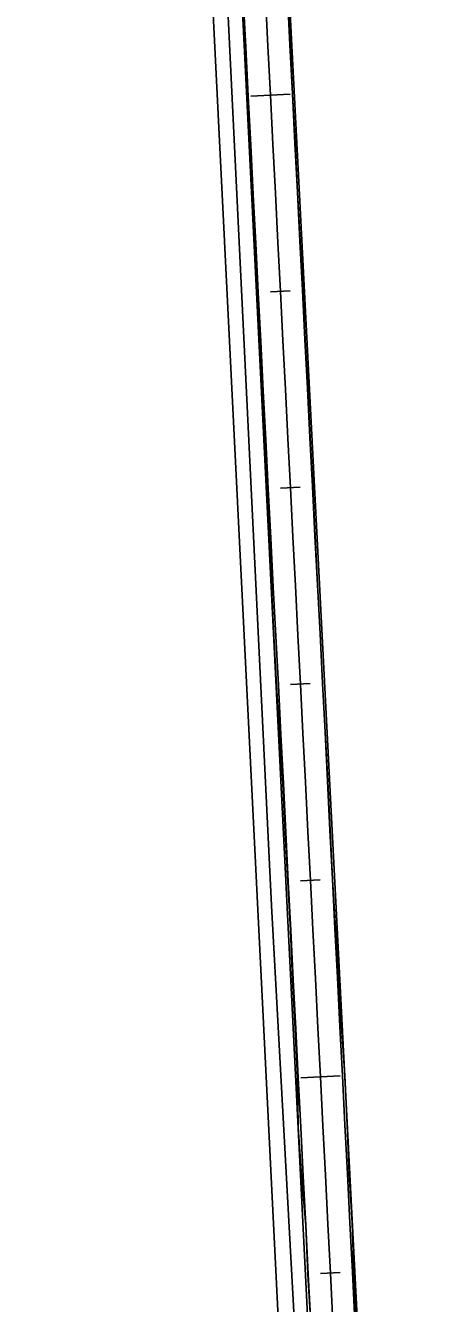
# Model space of a CAD drawing. Extents: x -636600 to -628587, y -1090963 to -1085869.
# Drawn here: x -634452.2 to -634408.9, y -1089381.2 to -1089251.2 of the extents above; entities that cross this region are included whole.
import ezdxf

# ---------------------------------------------------------------- set-up
doc = ezdxf.new("R2010")
doc.units = 0
for name, color, linetype in [('01_PARCELY_NÁVRH_PC', 7, 'Continuous'), ('06_ÚSES_IP_NAVRH', 7, 'Continuous'), ('HEKTOMETRY100', 7, 'Continuous'), ('HEKTOMETRY20', 7, 'Continuous'), ('situace_osa', 7, 'Continuous'), ('situace_těleso', 7, 'Continuous'), ('situace_vozovka', 7, 'Continuous')]:
    doc.layers.add(name, color=color, linetype=linetype)

msp = doc.modelspace()

# ---------------------------------------------------------------- linework, layer by layer
at = {"layer": '01_PARCELY_NÁVRH_PC'}
for points in [[(-634436.53, -1089180.64), (-634425.32, -1089405.74), (-634423.29, -1089436.63), (-634420.82, -1089446.72), (-634419.79, -1089445.18), (-634419.18, -1089440.8), (-634420.31, -1089436.17), (-634422.32, -1089405.57), (-634433.54, -1089180.36)], [(-634428.57, -1089185.24), (-634416.11, -1089427.46), (-634412.19, -1089446.92), (-634408.93, -1089452.05), (-634410.77, -1089451.95), (-634415.6, -1089452.4), (-634426.16, -1089451.16), (-634422.33, -1089448.96), (-634419.79, -1089445.18), (-634419.18, -1089440.8), (-634420.31, -1089436.17), (-634422.32, -1089405.57), (-634433.54, -1089180.36)]]:
    msp.add_lwpolyline(points, dxfattribs=at)
at = {"layer": '06_ÚSES_IP_NAVRH'}
msp.add_lwpolyline([(-634421.01, -1089440.27), (-634421.93, -1089435.13), (-634427.15, -1089340.72), (-634435.01, -1089179.3), (-634437.46, -1089164.37), (-634440.39, -1089152.19), (-634447.54, -1089132.88), (-634498.66, -1089039.12), (-634526.25, -1088995.65), (-634530.35, -1088986.89)], dxfattribs=at)
at = {"layer": 'HEKTOMETRY100'}
for points in [[(-634429.25, -1089258.39), (-634425.25, -1089258.19)], [(-634424.16, -1089358.26), (-634420.16, -1089358.06)]]:
    msp.add_lwpolyline(points, dxfattribs=at)
at = {"layer": 'HEKTOMETRY20'}
for points in [[(-634427.23, -1089278.31), (-634425.23, -1089278.21)], [(-634426.21, -1089298.29), (-634424.22, -1089298.19)], [(-634425.2, -1089318.26), (-634423.2, -1089318.16)], [(-634424.18, -1089338.24), (-634422.18, -1089338.13)], [(-634422.14, -1089378.18), (-634420.14, -1089378.08)]]:
    msp.add_lwpolyline(points, dxfattribs=at)
at = {"layer": 'situace_osa'}
msp.add_lwpolyline([(-634420.89, -1089383.13), (-634421.14, -1089378.13), (-634421.4, -1089373.14), (-634421.65, -1089368.15), (-634421.91, -1089363.15), (-634422.16, -1089358.16), (-634422.41, -1089353.17), (-634422.67, -1089348.17), (-634422.92, -1089343.18), (-634423.18, -1089338.19), (-634423.43, -1089333.19), (-634423.69, -1089328.2), (-634423.94, -1089323.21), (-634424.2, -1089318.21), (-634424.45, -1089313.22), (-634424.71, -1089308.22), (-634424.96, -1089303.23), (-634425.21, -1089298.24), (-634425.47, -1089293.24), (-634425.72, -1089288.25), (-634425.98, -1089283.26), (-634426.23, -1089278.26), (-634426.49, -1089273.27), (-634426.74, -1089268.28), (-634427, -1089263.28), (-634427.25, -1089258.29), (-634427.51, -1089253.3), (-634427.76, -1089248.3)], dxfattribs=at)
at = {"layer": 'situace_těleso'}
for points in [[(-634423.15, -1089383.24), (-634423.45, -1089378.25), (-634423.65, -1089373.26), (-634424.09, -1089368.27), (-634424.43, -1089363.28), (-634424.5, -1089358.28), (-634424.74, -1089353.28), (-634425, -1089348.29), (-634425.19, -1089343.29), (-634425.46, -1089338.3), (-634425.73, -1089333.31), (-634425.98, -1089328.32), (-634426.31, -1089323.33), (-634426.64, -1089318.34), (-634426.89, -1089313.34), (-634427.14, -1089308.35), (-634427.34, -1089303.35), (-634427.52, -1089298.36), (-634427.76, -1089293.36), (-634428.02, -1089288.37), (-634428.28, -1089283.37), (-634428.54, -1089278.38), (-634428.8, -1089273.39), (-634429.06, -1089268.39), (-634429.31, -1089263.4), (-634429.55, -1089258.41), (-634429.83, -1089253.41), (-634430.13, -1089248.42)], [(-634425.48, -1089248.19), (-634425.25, -1089253.18), (-634425, -1089258.17), (-634424.74, -1089263.17), (-634424.48, -1089268.16), (-634424.22, -1089273.15), (-634423.96, -1089278.15), (-634423.7, -1089283.14), (-634423.44, -1089288.13), (-634423.19, -1089293.13), (-634422.93, -1089298.12), (-634422.69, -1089303.12), (-634422.45, -1089308.11), (-634422.2, -1089313.1), (-634421.94, -1089318.1), (-634421.67, -1089323.09), (-634421.42, -1089328.08), (-634421.17, -1089333.08), (-634420.92, -1089338.07), (-634420.62, -1089343.06), (-634420.31, -1089348.05), (-634420, -1089353.04), (-634419.69, -1089358.03), (-634419.43, -1089363.03), (-634419.23, -1089368.02), (-634418.93, -1089373.01), (-634418.75, -1089378.01), (-634418.57, -1089383.01)]]:
    msp.add_lwpolyline(points, dxfattribs=at)
at = {"layer": 'situace_vozovka'}
for points in [[(-634423.13, -1089383.24), (-634423.39, -1089378.25), (-634423.64, -1089373.25), (-634423.9, -1089368.26), (-634424.15, -1089363.27), (-634424.41, -1089358.27), (-634424.66, -1089353.28), (-634424.92, -1089348.29), (-634425.17, -1089343.29), (-634425.43, -1089338.3), (-634425.68, -1089333.31), (-634425.93, -1089328.31), (-634426.19, -1089323.32), (-634426.44, -1089318.33), (-634426.7, -1089313.33), (-634426.95, -1089308.34), (-634427.21, -1089303.35), (-634427.46, -1089298.35), (-634427.72, -1089293.36), (-634427.97, -1089288.36), (-634428.23, -1089283.37), (-634428.48, -1089278.38), (-634428.73, -1089273.38), (-634428.99, -1089268.39), (-634429.24, -1089263.4), (-634429.5, -1089258.4), (-634429.75, -1089253.41), (-634430.01, -1089248.42)], [(-634418.64, -1089383.01), (-634418.9, -1089378.02), (-634419.15, -1089373.03), (-634419.4, -1089368.03), (-634419.66, -1089363.04), (-634419.91, -1089358.05), (-634420.17, -1089353.05), (-634420.42, -1089348.06), (-634420.68, -1089343.06), (-634420.93, -1089338.07), (-634421.19, -1089333.08), (-634421.44, -1089328.08), (-634421.69, -1089323.09), (-634421.95, -1089318.1), (-634422.2, -1089313.1), (-634422.46, -1089308.11), (-634422.71, -1089303.12), (-634422.97, -1089298.12), (-634423.22, -1089293.13), (-634423.48, -1089288.14), (-634423.73, -1089283.14), (-634423.99, -1089278.15), (-634424.24, -1089273.16), (-634424.49, -1089268.16), (-634424.75, -1089263.17), (-634425, -1089258.17), (-634425.26, -1089253.18), (-634425.51, -1089248.19)]]:
    msp.add_lwpolyline(points, dxfattribs=at)

doc.saveas('drawing.dxf')
